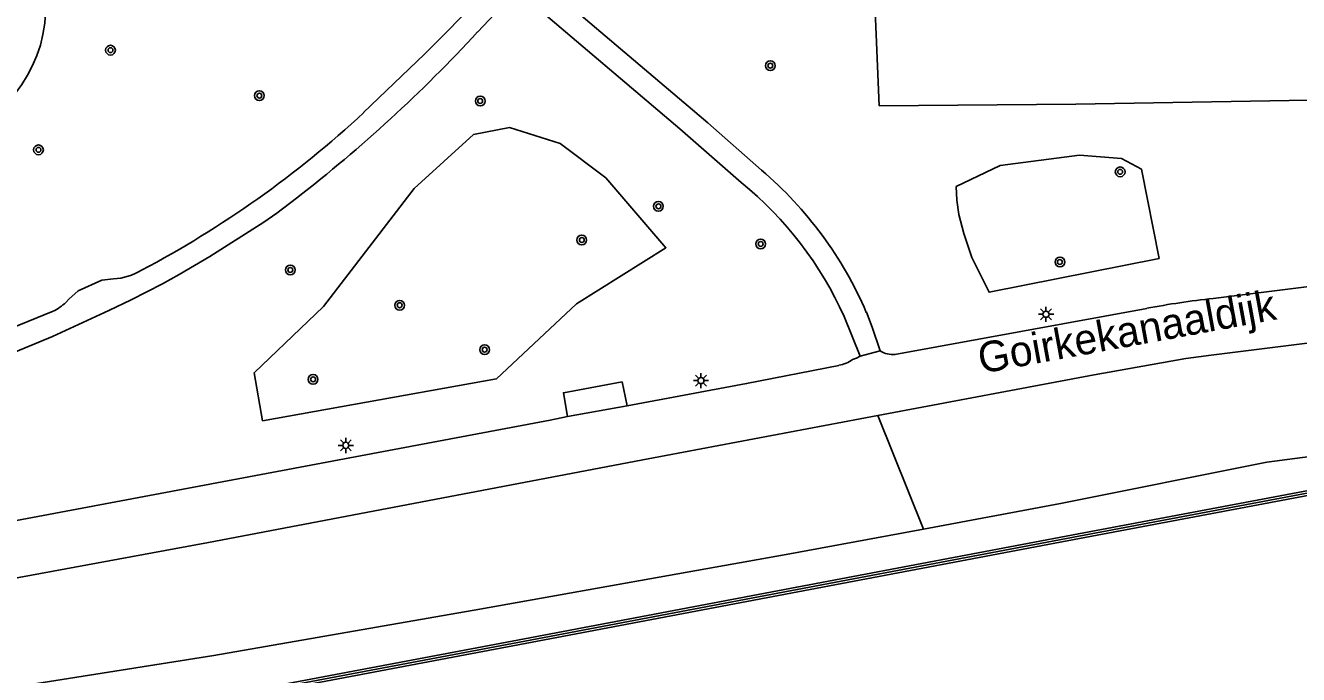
# Model space of a CAD drawing. Extents: x 132999 to 136000, y 398499 to 400501.
# Drawn here: x 133776 to 133880.3, y 398919.9 to 398973 of the extents above; entities that cross this region are included whole.
import ezdxf

# ---------------------------------------------------------------- set-up
doc = ezdxf.new("R2010")
doc.units = 0
for name, color, linetype in [('gg-afsc-muur', 7, 'Continuous'), ('gg-anno-openbare ruimte label', 7, 'Continuous'), ('gg-knt-BGT kruinlijn', 7, 'Continuous'), ('gg-knt-verharding', 7, 'Continuous'), ('gg-knt-verharding nz', 7, 'Continuous'), ('gt-grn-groengrens', 7, 'Continuous'), ('gt-symb-boom', 7, 'Continuous'), ('gt-symb-lichtmast', 7, 'Continuous'), ('gx-grn-maaiveld', 7, 'Continuous')]:
    doc.layers.add(name, color=color, linetype=linetype)

# ---------------------------------------------------------------- blocks, each defined once
blk = doc.blocks.new('gt0-BOOM')
at = {"layer": 'gt-symb-boom'}
for radius in [0.4, 0.2]:
    blk.add_circle((0, 0), radius, dxfattribs=at)
blk = doc.blocks.new('gt0-LMAST')
at = {"layer": 'gt-symb-lichtmast'}
for p, q in [((-0.18, 0.17), (-0.45, 0.44)), ((-0.01, 0.25), (-0.01, 0.62)), ((0.17, 0.17), (0.44, 0.44)), ((-0.26, 0), (-0.63, 0)), ((-0.18, -0.18), (-0.45, -0.45)), ((-0.01, -0.25), (-0.01, -0.63)), ((0.44, -0.45), (0.17, -0.18)), ((0.24, 0), (0.62, 0))]:
    blk.add_line(p, q, dxfattribs=at)
blk.add_circle((-0.01, 0), 0.25, dxfattribs=at)

msp = doc.modelspace()

# ---------------------------------------------------------------- linework, layer by layer
at = {"layer": 'gg-afsc-muur'}
msp.add_lwpolyline([(133690.67, 398898.69), (133700.36, 398900.53), (133723.24, 398904.86), (133747.44, 398909.45), (133768.54, 398913.45), (133792.16, 398917.93), (133816.89, 398922.6), (133839.21, 398926.82), (133862.29, 398931.19), (133884.02, 398935.3)], dxfattribs=at)
at = {"layer": 'gg-knt-BGT kruinlijn'}
for p, q in [((133877.69, 398937.24), (133860.79, 398933.86)), ((133882.28, 398937.85), (133877.69, 398937.24)), ((133849.56, 398931.78), (133860.79, 398933.86)), ((133849.56, 398931.78), (133838.31, 398929.69)), ((133838.31, 398929.69), (133813.21, 398925.21)), ((133813.21, 398925.21), (133791.43, 398921.43)), ((133791.43, 398921.43), (133765.38, 398917.3))]:
    msp.add_line(p, q, dxfattribs=at)
at = {"layer": 'gg-knt-verharding'}
for p, q in [((133847.22, 398946.08), (133867.86, 398949.84)), ((133844.36, 398945.93), (133843.05, 398949.17))]:
    msp.add_line(p, q, dxfattribs=at)
for points in [[(133818.46, 398978.27), (133818.01, 398977.72), (133817.58, 398977.16), (133817.9, 398976.84), (133818.28, 398976.58), (133831.88, 398965.03), (133836.29, 398961.16)], [(133803.69, 398965.88), (133808.68, 398970.66), (133810.63, 398972.63), (133813.83, 398975.95), (133814.11, 398976.26), (133814.51, 398976.76), (133814.62, 398976.99)], [(133813.03, 398972.47), (133815.38, 398974.96), (133816.2, 398975.73), (133816.46, 398975.62), (133816.91, 398975.32), (133817.17, 398975.11), (133829.59, 398964.53), (133834.62, 398960.14)], [(133798.2, 398958.87), (133796.58, 398957.64), (133795.51, 398956.91), (133791.1, 398954.1), (133788.59, 398952.62), (133787.2, 398951.85), (133784.65, 398950.55), (133782.81, 398949.66), (133778.21, 398947.55), (133774.05, 398945.83), (133770.79, 398944.6)], [(133845.81, 398941.07), (133863.54, 398944.41), (133871.05, 398945.73), (133873.12, 398946.01), (133888.89, 398947.98), (133916.27, 398951.18), (133959.13, 398956.07), (133976.43, 398958.11)], [(133912.9, 398955.4), (133886.84, 398952.34), (133873.28, 398950.65)], [(133783.19, 398952.25), (133782.23, 398952.16), (133780.29, 398951.28), (133779.55, 398950.61), (133779.29, 398950.33)], [(133778.26, 398949.61), (133773.35, 398947.62), (133770.4, 398946.53)], [(133844.88, 398949.52), (133845.35, 398948.3), (133846.01, 398946.36)], [(133825.27, 398941.87), (133835.06, 398943.68), (133842.62, 398945.18)], [(133843.75, 398945.66), (133844.07, 398945.77), (133844.36, 398945.93)], [(133825.27, 398941.87), (133824.86, 398943.82), (133820.06, 398942.94), (133820.4, 398940.98)], [(133711.12, 398915.76), (133771.87, 398927.16), (133790.99, 398930.68), (133827.01, 398937.53), (133845.81, 398941.07)], [(133820.4, 398940.98), (133818.97, 398940.69), (133773.33, 398932.11)]]:
    msp.add_lwpolyline(points, dxfattribs=at)
for centre, radius, start, end in [((133766.37, 398974.5), 11.27, 284.6736, 357.9855), ((133723.6, 399055.12), 121.77, 307.7802, 317.2558), ((133746.13, 399027.8), 84.55, 297.7542, 312.9101), ((133815.81, 398937.07), 31.61, 23.1838, 49.6323), ((133816.04, 398937.15), 29.56, 23.9831, 51.0505), ((133782.97, 398956.98), 4.73, 272.6654, 302.3501), ((133880.09, 398886.05), 64.96, 96.0225, 100.8559), ((133776.56, 398953.13), 3.91, 295.8061, 314.3271), ((133847.03, 398948.03), 1.96, 238.7227, 275.5787), ((133842.15, 398947.87), 2.73, 279.9267, 305.7543)]:
    msp.add_arc(centre, radius, start, end, dxfattribs=at)
at = {"layer": 'gg-knt-verharding nz'}
for p, q in [((133844.36, 398945.93), (133846.01, 398946.36)), ((133820.4, 398940.98), (133825.27, 398941.87))]:
    msp.add_line(p, q, dxfattribs=at)
at = {"layer": 'gt-grn-groengrens'}
for p, q in [((133814.58, 398944.08), (133821.12, 398950.22)), ((133849.56, 398931.78), (133845.81, 398941.07))]:
    msp.add_line(p, q, dxfattribs=at)
for points in [[(133861.93, 398984.28), (133845.85, 398984.45), (133845.53, 398975.53), (133845.93, 398966.43), (133862.04, 398966.55), (133885.87, 398966.96), (133885.28, 398976.01), (133884.6, 398984.79), (133870.1, 398984.58), (133861.93, 398984.28)], [(133794.71, 398944.56), (133800.39, 398950), (133807.83, 398959.66), (133812.68, 398964.07), (133815.65, 398964.66), (133819.8, 398963.35), (133823.53, 398960.54), (133828.45, 398954.81), (133821.12, 398950.22)], [(133852.22, 398959.82), (133855.84, 398961.55), (133862.33, 398962.39), (133865.77, 398962.11), (133867.41, 398961.23), (133868.86, 398953.92)], [(133868.86, 398953.92), (133854.93, 398951.17), (133853.51, 398954.02), (133852.85, 398955.96), (133852.44, 398957.53), (133852.29, 398958.7), (133852.22, 398959.82)], [(133814.58, 398944.08), (133795.41, 398940.64), (133794.71, 398944.56)]]:
    msp.add_lwpolyline(points, dxfattribs=at)
at = {"layer": 'gx-grn-maaiveld'}
for points in [[(133690.65, 398898.89), (133700.32, 398900.72), (133723.2, 398905.06), (133747.4, 398909.64), (133768.5, 398913.65), (133792.13, 398918.12), (133816.86, 398922.79), (133839.17, 398927.02), (133862.25, 398931.39), (133883.98, 398935.49), (133883.99, 398935.46), (133884.4, 398935.54), (133884.92, 398935.63)], [(133884.06, 398935.1), (133862.33, 398930.99), (133839.25, 398926.63), (133816.93, 398922.4), (133792.2, 398917.73)]]:
    msp.add_lwpolyline(points, dxfattribs=at)

# ---------------------------------------------------------------- block references
at = {"layer": 'gt-symb-boom'}
for p, rotation in [((133782.95, 398970.98), 100.83791044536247), ((133827.84, 398958.2), -169.57734546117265)]:
    msp.add_blockref('gt0-BOOM', p, dxfattribs=dict(at, rotation=rotation))
for p in [(133837.01, 398969.71), (133795.15, 398967.26), (133813.24, 398966.82), (133777.05, 398962.82), (133865.67, 398961.02), (133821.56, 398955.44), (133836.22, 398955.12), (133860.73, 398953.64), (133797.68, 398952.99), (133806.64, 398950.1), (133813.6, 398946.46), (133799.55, 398944.03)]:
    msp.add_blockref('gt0-BOOM', p, dxfattribs=at)
at = {"layer": 'gt-symb-lichtmast'}
for p in [(133859.6, 398949.36), (133831.33, 398943.93), (133802.24, 398938.63)]:
    msp.add_blockref('gt0-LMAST', p, dxfattribs=at)

# ---------------------------------------------------------------- texts
at = {"layer": 'gg-anno-openbare ruimte label'}
msp.add_text('Goirkekanaaldijk', height=2.5, rotation=10.4, dxfattribs=at).set_placement((133854.27, 398944.49))

doc.saveas('drawing.dxf')
